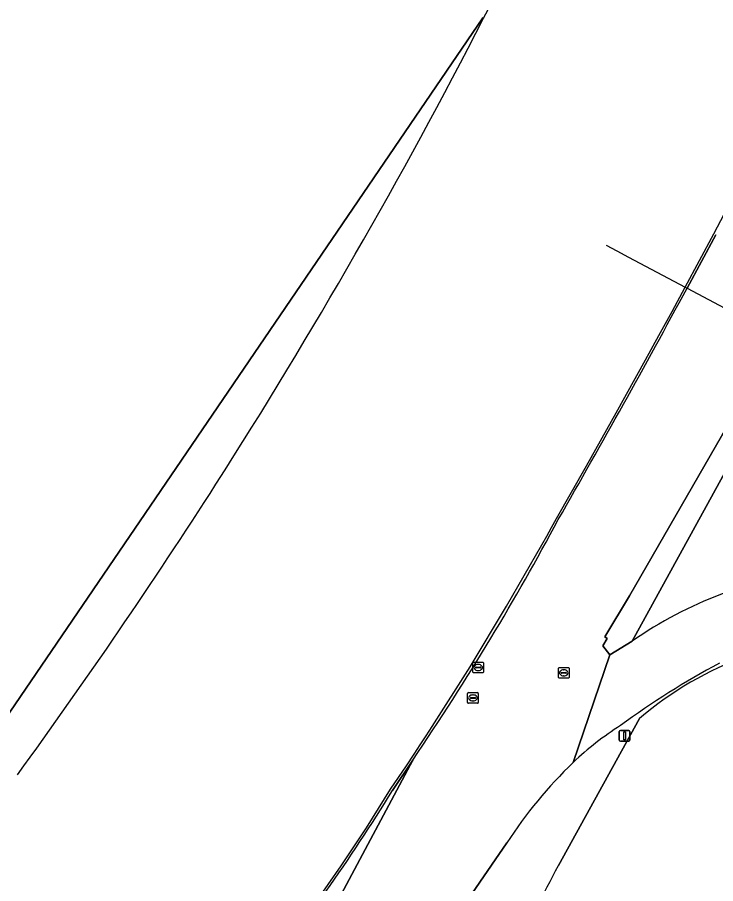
# Model space of a CAD drawing. Extents: x 155018 to 156648, y 383979 to 385733.
# Drawn here: x 155861.9 to 155927.3, y 384292.6 to 384373.7 of the extents above; entities that cross this region are included whole.
import ezdxf

# ---------------------------------------------------------------- set-up
doc = ezdxf.new("R2010")
doc.units = 0
for name, color, linetype in [('IMGEO_Berm_groen', 7, 'Continuous'), ('IMGEO_Duiker', 7, 'Continuous'), ('IMGEO_Erf', 7, 'Continuous'), ('IMGEO_Lichtmast', 7, 'Continuous'), ('IMGEO_Lijnafwatering', 7, 'Continuous'), ('IMGEO_Loofbos', 7, 'Continuous'), ('IMGEO_Pand', 7, 'Continuous'), ('IMGEO_Pand_overbouw', 7, 'Continuous'), ('IMGEO_Rijbaan_lokaal_gesloten', 7, 'Continuous'), ('IMGEO_Rijbaan_regionaal_gesloten', 7, 'Continuous'), ('IMGEO_Rioolput', 7, 'Continuous')]:
    doc.layers.add(name, color=color, linetype=linetype)

msp = doc.modelspace()

# ---------------------------------------------------------------- linework, layer by layer
at = {"layer": 'IMGEO_Berm_groen'}
for points in [[(155933.067, 384343.869), (155927.821, 384334.493), (155919.212, 384319.557), (155916.895, 384315.729), (155917.111, 384315.566), (155916.712, 384314.868), (155917.359, 384314.042), (155919.466, 384315.317), (155934.67, 384343.021), (155955.765, 384383.112), (155980.733, 384442.411)], [(155973.277, 384400.649), (155975.664, 384409.534), (155978.783, 384421.265), (155982.25, 384433.99), (155984.253, 384441.128), (155980.733, 384442.411), (155955.765, 384383.112), (155934.67, 384343.021), (155919.466, 384315.317)], [(155912.558, 384294.33), (155920.147, 384308.061)], [(155907.725, 384296.438), (155899.819, 384284.911), (155895.65, 384279.098)]]:
    msp.add_lwpolyline(points, dxfattribs=at)
for centre, radius, start, end in [((155941.436, 384283.742), 38.466, 96.67, 124.83049), ((155941.022, 384283.811), 31.998, 88.76833, 130.72269), ((155962.738, 384247.375), 74.649, 118.06585, 126.4565), ((155933.847, 384282.907), 28.981, 122.25354, 133.39641), ((155944.559, 384272.37), 44.001, 134.10505, 146.83859), ((155815.809, 384343.409), 108.485, 323.52684, 333.10228)]:
    msp.add_arc(centre, radius, start, end, dxfattribs=at)
at = {"layer": 'IMGEO_Duiker'}
msp.add_lwpolyline([(155917.011, 384352.358), (155918.015, 384351.827), (155919.122, 384351.242), (155924.417, 384348.442), (155924.594, 384348.349), (155933.067, 384343.869), (155934.67, 384343.021), (155936.97, 384341.805)], dxfattribs=at)
at = {"layer": 'IMGEO_Erf'}
for points in [[(155905.563, 384373.608), (155905.475, 384373.656), (155858.806, 384305.146), (155851.606, 384294.528), (155851.893, 384294.333), (155851.412, 384294.091)], [(155924.594, 384348.349), (155927.272, 384353.35)], [(155897.027, 384301.341), (155898.935, 384304.188)]]:
    msp.add_lwpolyline(points, dxfattribs=at)
for centre, radius, start, end in [((155430.469, 384616.729), 533.687, 332.89973, 337.87478), ((155099.17, 384793.397), 937.759, 330.152777, 331.667529), ((155692.908, 384444.182), 249.087, 328.92332, 331.85463), ((155696.866, 384441.594), 244.361, 325.78448, 328.96394), ((155748.447, 384392.249), 174.184, 321.09205, 328.5397)]:
    msp.add_arc(centre, radius, start, end, dxfattribs=at)
at = {"layer": 'IMGEO_Lichtmast'}
for p, q in [((155918.258, 384306.053), (155918.258, 384306.853)), ((155918.258, 384306.853), (155918.258, 384306.053)), ((155918.358, 384306.953), (155919.148, 384306.953)), ((155919.148, 384306.953), (155918.358, 384306.953)), ((155919.248, 384306.853), (155919.248, 384306.053)), ((155919.248, 384306.053), (155919.248, 384306.853)), ((155919.148, 384305.953), (155918.358, 384305.953)), ((155918.358, 384305.953), (155919.148, 384305.953))]:
    msp.add_line(p, q, dxfattribs=at)
msp.add_lwpolyline([(155918.678, 384306.828), (155918.828, 384306.828), (155918.828, 384306.078), (155918.678, 384306.078), (155918.678, 384306.828)], dxfattribs=at)
for centre, start, end in [((155918.358, 384306.853), 90, 180), ((155918.358, 384306.853), 90, 180), ((155919.148, 384306.853), 0, 90), ((155919.148, 384306.853), 360, 90), ((155918.358, 384306.053), 180, 270), ((155918.358, 384306.053), 180, 270), ((155919.148, 384306.053), 270, 0), ((155919.148, 384306.053), 270, 0)]:
    msp.add_arc(centre, 0.1, start, end, dxfattribs=at)
at = {"layer": 'IMGEO_Lijnafwatering'}
for points in [[(155920.713, 384341.642), (155921.954, 384343.905), (155923.189, 384346.172), (155924.417, 384348.442), (155927.096, 384353.444), (155928.107, 384355.335), (155929.114, 384357.228), (155930.116, 384359.124)], [(155911.003, 384324.328), (155911.46, 384325.145), (155911.914, 384325.962), (155912.366, 384326.781), (155915.178, 384331.718), (155917.961, 384336.671), (155920.713, 384341.642)], [(155900.754, 384307.332), (155904.288, 384312.926), (155907.705, 384318.593), (155911.003, 384324.328)], [(155889.79, 384290.789), (155892.235, 384294.285), (155894.592, 384297.84), (155896.861, 384301.453), (155897.601, 384302.549), (155898.336, 384303.648), (155899.067, 384304.75), (155899.632, 384305.609), (155900.194, 384306.47), (155900.754, 384307.332)]]:
    msp.add_lwpolyline(points, dxfattribs=at)
at = {"layer": 'IMGEO_Loofbos'}
msp.add_lwpolyline([(155920.147, 384308.061), (155912.558, 384294.33)], dxfattribs=at)
for centre, radius, start, end in [((155941.022, 384283.811), 31.998, 88.76833, 130.72269), ((155815.809, 384343.409), 108.485, 323.52684, 333.10228)]:
    msp.add_arc(centre, radius, start, end, dxfattribs=at)
at = {"layer": 'IMGEO_Pand'}
msp.add_lwpolyline([(155851.412, 384294.091), (155851.893, 384294.333), (155851.606, 384294.528), (155858.806, 384305.146), (155905.475, 384373.656), (155905.563, 384373.608)], dxfattribs=at)
msp.add_arc((155430.469, 384616.729), 533.687, 332.89973, 337.87478, dxfattribs=at)
at = {"layer": 'IMGEO_Pand_overbouw'}
msp.add_lwpolyline([(155905.563, 384373.608), (155905.475, 384373.656), (155858.806, 384305.146), (155851.606, 384294.528), (155851.893, 384294.333)], dxfattribs=at)
for centre, radius, start, end in [((155429.123, 384618.274), 535.589, 327.43736, 332.81818), ((155405.873, 384634.32), 563.823, 323.98586, 327.33472)]:
    msp.add_arc(centre, radius, start, end, dxfattribs=at)
at = {"layer": 'IMGEO_Rijbaan_lokaal_gesloten'}
msp.add_lwpolyline([(155878.588, 384271.538), (155882.243, 384274.585), (155883.543, 384275.906), (155884.542, 384277.175), (155898.935, 384304.188), (155897.027, 384301.341)], dxfattribs=at)
msp.add_arc((155748.447, 384392.249), 174.184, 321.09205, 328.5397, dxfattribs=at)
at = {"layer": 'IMGEO_Rijbaan_regionaal_gesloten'}
for points in [[(155927.272, 384353.35), (155924.594, 384348.349)], [(155913.936, 384303.965), (155917.359, 384314.042), (155916.712, 384314.868), (155917.111, 384315.566), (155916.895, 384315.729), (155919.212, 384319.557), (155927.821, 384334.493), (155933.067, 384343.869)], [(155919.466, 384315.317), (155917.359, 384314.042), (155913.936, 384303.965)], [(155898.935, 384304.188), (155884.542, 384277.175)], [(155884.692, 384276.2), (155895.65, 384279.098), (155899.819, 384284.911), (155907.725, 384296.438)]]:
    msp.add_lwpolyline(points, dxfattribs=at)
for centre, radius, start, end in [((155099.17, 384793.397), 937.759, 330.152777, 331.667529), ((155692.908, 384444.182), 249.087, 328.92332, 331.85463), ((155941.436, 384283.742), 38.466, 96.67, 124.83049), ((155696.866, 384441.594), 244.361, 325.78448, 328.96394), ((155962.738, 384247.375), 74.649, 118.06585, 126.4565), ((155933.847, 384282.907), 28.981, 122.25354, 133.39641), ((155944.559, 384272.37), 44.001, 134.10505, 146.83859)]:
    msp.add_arc(centre, radius, start, end, dxfattribs=at)
at = {"layer": 'IMGEO_Rioolput'}
for p, q in [((155904.552, 384312.422), (155904.552, 384313.274)), ((155904.627, 384313.348), (155905.479, 384313.348)), ((155904.811, 384312.842), (155904.811, 384312.854)), ((155905.249, 384312.805), (155904.851, 384312.805)), ((155904.854, 384312.891), (155905.252, 384312.891)), ((155905.04, 384313.128), (155905.065, 384313.128)), ((155905.295, 384312.854), (155905.295, 384312.842)), ((155905.553, 384313.274), (155905.553, 384312.422)), ((155912.56, 384311.925), (155912.56, 384312.777)), ((155912.635, 384312.851), (155913.487, 384312.851)), ((155913.561, 384312.777), (155913.561, 384311.925)), ((155905.479, 384312.348), (155904.627, 384312.348)), ((155905.063, 384312.568), (155905.038, 384312.568)), ((155912.819, 384312.345), (155912.819, 384312.357)), ((155913.257, 384312.308), (155912.859, 384312.308)), ((155912.862, 384312.394), (155913.26, 384312.394)), ((155913.071, 384312.071), (155913.046, 384312.071)), ((155913.048, 384312.631), (155913.073, 384312.631)), ((155913.303, 384312.357), (155913.303, 384312.345)), ((155913.487, 384311.851), (155912.635, 384311.851)), ((155904.061, 384309.579), (155904.061, 384310.431)), ((155904.136, 384310.505), (155904.988, 384310.505)), ((155904.549, 384310.285), (155904.574, 384310.285)), ((155905.062, 384310.431), (155905.062, 384309.579)), ((155904.988, 384309.505), (155904.136, 384309.505)), ((155904.32, 384309.999), (155904.32, 384310.011)), ((155904.758, 384309.962), (155904.36, 384309.962)), ((155904.363, 384310.048), (155904.761, 384310.048)), ((155904.572, 384309.725), (155904.547, 384309.725)), ((155904.804, 384310.011), (155904.804, 384309.999))]:
    msp.add_line(p, q, dxfattribs=at)
for points in [[(155904.552, 384312.422), (155904.552, 384313.274)], [(155904.627, 384313.348), (155905.479, 384313.348)], [(155905.553, 384313.274), (155905.553, 384312.422)], [(155912.56, 384311.925), (155912.56, 384312.777)], [(155912.635, 384312.851), (155913.487, 384312.851)], [(155913.561, 384312.777), (155913.561, 384311.925)], [(155905.479, 384312.348), (155904.627, 384312.348)], [(155913.487, 384311.851), (155912.635, 384311.851)], [(155904.061, 384309.579), (155904.061, 384310.431)], [(155904.136, 384310.505), (155904.988, 384310.505)], [(155905.062, 384310.431), (155905.062, 384309.579)], [(155904.988, 384309.505), (155904.136, 384309.505)]]:
    msp.add_lwpolyline(points, dxfattribs=at)
for centre, radius, start, end in [((155904.629, 384313.272), 0.0765, 91.55205, 178.44795), ((155904.629, 384313.272), 0.0765, 91.55205, 178.44795), ((155904.851, 384312.851), 0.0403, 85.87752, 175.75265), ((155904.848, 384312.841), 0.0366, 178.93798, 274.71019), ((155905.252, 384312.848), 0.043, 264.86636, 352.45326), ((155905.256, 384312.853), 0.0386, 1.73085, 96.63898), ((155905.477, 384313.272), 0.0765, 1.55205, 88.44795), ((155905.477, 384313.272), 0.0765, 1.55205, 88.44795), ((155912.637, 384312.775), 0.0765, 91.55205, 178.44795), ((155912.637, 384312.775), 0.0765, 91.55205, 178.44795), ((155913.485, 384312.775), 0.0765, 1.55205, 88.44795), ((155913.485, 384312.775), 0.0765, 1.55205, 88.44795), ((155904.629, 384312.424), 0.0765, 181.55205, 268.44795), ((155904.629, 384312.424), 0.0765, 181.55205, 268.44795), ((155905.477, 384312.424), 0.0765, 271.55205, 358.44795), ((155905.477, 384312.424), 0.0765, 271.55205, 358.44795), ((155912.637, 384311.927), 0.0765, 181.55205, 268.44795), ((155912.637, 384311.927), 0.0765, 181.55205, 268.44795), ((155912.859, 384312.354), 0.0403, 85.87752, 175.75265), ((155912.856, 384312.344), 0.0366, 178.93798, 274.71019), ((155913.26, 384312.351), 0.043, 264.86636, 352.45326), ((155913.264, 384312.356), 0.0386, 1.73085, 96.63898), ((155913.485, 384311.927), 0.0765, 271.55205, 358.44795), ((155913.485, 384311.927), 0.0765, 271.55205, 358.44795), ((155904.138, 384310.429), 0.0765, 91.55205, 178.44795), ((155904.138, 384310.429), 0.0765, 91.55205, 178.44795), ((155904.986, 384310.429), 0.0765, 1.55205, 88.44795), ((155904.986, 384310.429), 0.0765, 1.55205, 88.44795), ((155904.138, 384309.581), 0.0765, 181.55205, 268.44795), ((155904.138, 384309.581), 0.0765, 181.55205, 268.44795), ((155904.36, 384310.008), 0.0403, 85.87752, 175.75265), ((155904.357, 384309.998), 0.0366, 178.93798, 274.71019), ((155904.761, 384310.005), 0.043, 264.86636, 352.45326), ((155904.765, 384310.01), 0.0386, 1.73085, 96.63898), ((155904.986, 384309.581), 0.0765, 271.55205, 358.44795), ((155904.986, 384309.581), 0.0765, 271.55205, 358.44795)]:
    msp.add_arc(centre, radius, start, end, dxfattribs=at)
for centre, major_axis, ratio, start_param, end_param in [((155905.039, 384312.848), (-0.387, 0.002), 0.722429, 4.712389, 7.853982), ((155905.064, 384312.848), (-0.39, 0.002), 0.717154, 1.570796, 4.712389), ((155913.047, 384312.351), (-0.387, 0.002), 0.722429, 4.712389, 7.853982), ((155913.072, 384312.351), (-0.39, 0.002), 0.717154, 1.570796, 4.712389), ((155904.548, 384310.005), (-0.387, 0.002), 0.722429, 4.712389, 7.853982), ((155904.573, 384310.005), (-0.39, 0.002), 0.717154, 1.570796, 4.712389)]:
    msp.add_ellipse(centre, major_axis=major_axis, ratio=ratio, start_param=start_param, end_param=end_param, dxfattribs=at)

doc.saveas('drawing.dxf')
